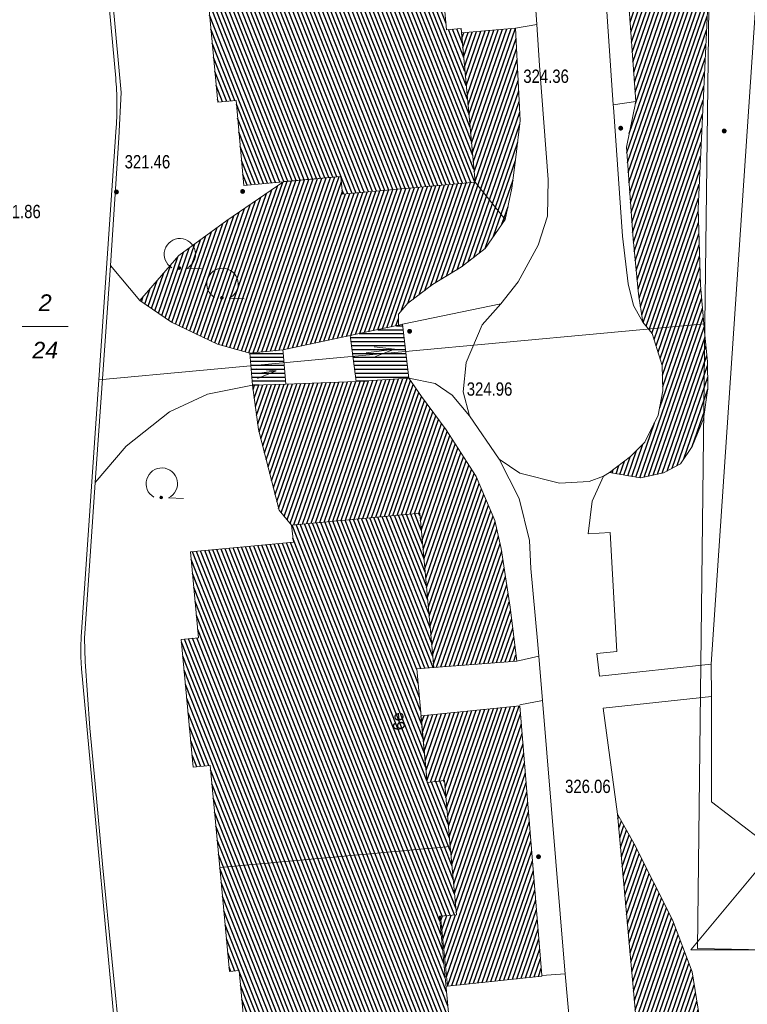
# Model space of a CAD drawing. Header units: metres. Extents: x 345144 to 348639, y 5629211 to 5635235.
# Tile 1044 of 1056: x 347821 to 347858, y 5631334 to 5631384. Entities that reach past the tile are written whole.
import ezdxf
from ezdxf.enums import TextEntityAlignment as Align

# ---------------------------------------------------------------- set-up
doc = ezdxf.new("R2010")
doc.units = ezdxf.units.M
doc.header["$MEASUREMENT"] = 0
for name, color, linetype in [('028 Geländeform', 7, 'Continuous'), ('028 Geländeform Ausg.', 7, 'Continuous'), ('081-083 Topographie', 7, 'Continuous'), ('081-083 Topographie Ausg.', 7, 'Continuous'), ('AX Flurstück', 7, 'Continuous'), ('AX Gebäude', 7, 'Continuous'), ('Definitionslinie', 7, 'Continuous'), ('Präsentationsobjekt -Text (punktförmig)', 7, 'Continuous')]:
    doc.layers.add(name, color=color, linetype=linetype)
doc.styles.add('ARIAL', font='arial.ttf', dxfattribs={"height": 1})
doc.styles.add('ARIALIT', font='ariali.ttf', dxfattribs={"height": 1})
pattern_1 = [(250.9552151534, (0, 0), (0.1890527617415, -0.065261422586), [])]
pattern_2 = [(0, (0, 0), (0, 0.2), [])]
pattern_3 = [(111.5294117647, (0, 0), (-0.186045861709, -0.07339575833), [])]

# ---------------------------------------------------------------- blocks, each defined once
blk = doc.blocks.new('alk_043x_nrw')
h = blk.add_hatch(color=7)
edge = h.paths.add_edge_path(flags=0)
edge.add_arc((0, 0), 1, 180, 360, ccw=False)
edge.add_arc((0, 0), 1, 0, 180, ccw=False)
blk = doc.blocks.new('alk_7100_nrwx2')
at = {"true_color": 0x2e2e2e}
h = blk.add_hatch(color=250, dxfattribs=at)
edge = h.paths.add_edge_path(flags=0)
edge.add_arc((0.024073, -0.597267), 0.057254, 180, 360, ccw=False)
edge.add_arc((0.024073, -0.597267), 0.057255, 0, 180, ccw=False)
at = {"color": 250, "lineweight": 5, "true_color": 0x2e2e2e, "flags": 128}
blk.add_lwpolyline([(0.349382, -0.597267), (1, -0.597267)], dxfattribs=at)
at = {"color": 250, "lineweight": 5, "true_color": 0x2e2e2e}
for centre, radius, start, end in [((0.024073, 0.012362), 0.690995, -61.9148169, -118.0851831), ((0.024073, -0.597267), 0.057255, 0, 180), ((0.024073, -0.597267), 0.057254, 180, 0)]:
    blk.add_arc(centre, radius, start, end, dxfattribs=at)

msp = doc.modelspace()

# ---------------------------------------------------------------- hatches: boundary and pattern name
at = {"layer": '028 Geländeform', "true_color": 0xb27500}
h = msp.add_hatch(dxfattribs=at)
h.set_pattern_fill('_USER', color=44, scale=0.2, angle=250.9552152, style=0, pattern_type=0)
h.set_pattern_definition(pattern_1)
h.paths.add_polyline_path([(347856.105, 5631388.413), (347855.887, 5631383.664), (347855.887, 5631383.664), (347855.466, 5631374.749), (347855.466, 5631374.749), (347855.579, 5631370.864), (347855.579, 5631370.864), (347855.789, 5631368.508), (347855.789, 5631368.508), (347855.942, 5631366.973), (347855.942, 5631366.973), (347855.965, 5631365.64), (347855.965, 5631365.64), (347855.735, 5631364.075), (347855.735, 5631364.075), (347855.163, 5631362.675), (347855.163, 5631362.675), (347854.563, 5631361.796), (347854.563, 5631361.796), (347853.714, 5631361.337), (347853.714, 5631361.337), (347852.536, 5631361.084), (347852.536, 5631361.084), (347850.963, 5631361.355), (347850.963, 5631361.355), (347852.041, 5631362.164), (347852.041, 5631362.164), (347852.765, 5631362.899), (347852.765, 5631362.899), (347853.446, 5631364.269), (347853.446, 5631364.269), (347853.682, 5631365.502), (347853.682, 5631365.502), (347853.647, 5631366.776), (347853.647, 5631366.776), (347853.134, 5631368.401), (347853.134, 5631368.401), (347852.664, 5631368.978), (347852.664, 5631368.978), (347852.442, 5631370.4), (347852.442, 5631370.4), (347852.164, 5631373.209), (347852.164, 5631373.209), (347851.825, 5631377.848), (347851.825, 5631377.848), (347852.304, 5631380.178), (347852.304, 5631380.178), (347851.883, 5631386.041), (347851.883, 5631386.041), (347852.777, 5631387.235), (347852.777, 5631387.235), (347853.756, 5631388.315), (347853.756, 5631388.315), (347854.434, 5631388.761), (347854.434, 5631388.761), (347855.052, 5631389.049), (347855.052, 5631389.049), (347856.059, 5631389.351), (347856.059, 5631389.351)], flags=0)
h = msp.add_hatch(dxfattribs=at)
h.set_pattern_fill('_USER', color=44, scale=0.2, angle=250.9552152, style=0, pattern_type=0)
h.set_pattern_definition(pattern_1)
h.paths.add_polyline_path([(347845.685, 5631374.194), (347844.154, 5631376.085), (347844.154, 5631376.085), (347843.459, 5631383.646), (347843.459, 5631383.646), (347846.202, 5631383.891), (347846.202, 5631383.891), (347846.442, 5631379.208), (347846.442, 5631379.208), (347846.227, 5631377.355), (347846.227, 5631377.355), (347846.022, 5631375.769), (347846.022, 5631375.769)], flags=0)
h = msp.add_hatch(dxfattribs=at)
h.set_pattern_fill('_USER', color=44, scale=0.2, angle=250.9552152, style=0, pattern_type=0)
h.set_pattern_definition(pattern_1)
h.paths.add_polyline_path([(347837.433, 5631375.468), (347844.154, 5631376.085), (347844.154, 5631376.085), (347845.685, 5631374.194), (347845.685, 5631374.194), (347844.666, 5631372.722), (347844.666, 5631372.722), (347843.47, 5631371.783), (347843.47, 5631371.783), (347841.999, 5631370.895), (347841.999, 5631370.895), (347840.748, 5631369.94), (347840.748, 5631369.94), (347840.262, 5631369.395), (347840.262, 5631369.395), (347840.269, 5631368.821), (347840.269, 5631368.821), (347838.749, 5631368.5), (347838.749, 5631368.5), (347837.814, 5631368.302), (347837.814, 5631368.302), (347834.404, 5631367.573), (347834.404, 5631367.573), (347832.733, 5631367.416), (347832.733, 5631367.416), (347831.094, 5631367.863), (347831.094, 5631367.863), (347828.748, 5631368.976), (347828.748, 5631368.976), (347827.145, 5631370.079), (347827.145, 5631370.079), (347829.127, 5631372.355), (347829.127, 5631372.355), (347831.558, 5631374.134), (347831.558, 5631374.134), (347834.448, 5631376.107), (347834.448, 5631376.107), (347837.35, 5631376.374), (347837.35, 5631376.374)], flags=0)
h = msp.add_hatch(dxfattribs=at)
h.set_pattern_fill('_USER', color=44, scale=0.2, angle=250.9552152, style=0, pattern_type=0)
h.set_pattern_definition(pattern_1)
h.paths.add_polyline_path([(347834.212, 5631359.44), (347833.171, 5631363.533), (347833.171, 5631363.533), (347832.86, 5631365.791), (347832.86, 5631365.791), (347834.546, 5631365.836), (347834.546, 5631365.836), (347838.127, 5631365.965), (347838.127, 5631365.965), (347840.791, 5631366.136), (347840.791, 5631366.136), (347841.441, 5631365.205), (347841.441, 5631365.205), (347842.686, 5631363.52), (347842.686, 5631363.52), (347844.211, 5631361.149), (347844.211, 5631361.149), (347845.157, 5631358.931), (347845.157, 5631358.931), (347845.479, 5631357.511), (347845.479, 5631357.511), (347845.927, 5631354.532), (347845.927, 5631354.532), (347846.266, 5631351.795), (347846.266, 5631351.795), (347842.066, 5631351.477), (347842.066, 5631351.477), (347841.341, 5631359.29), (347841.341, 5631359.29), (347834.844, 5631358.693), (347834.844, 5631358.693)], flags=0)
h = msp.add_hatch(dxfattribs=at)
h.set_pattern_fill('_USER', color=44, scale=0.2, angle=250.9552152, style=0, pattern_type=0)
h.set_pattern_definition(pattern_1)
h.paths.add_polyline_path([(347846.427, 5631349.532), (347847.54, 5631335.848), (347847.54, 5631335.848), (347847.542, 5631335.821), (347847.542, 5631335.821), (347842.753, 5631335.314), (347842.753, 5631335.314), (347842.4, 5631338.861), (347842.4, 5631338.861), (347843.208, 5631338.933), (347843.208, 5631338.933), (347842.895, 5631342.4), (347842.895, 5631342.4), (347842.593, 5631345.732), (347842.593, 5631345.732), (347841.728, 5631345.637), (347841.728, 5631345.637), (347841.406, 5631349.026), (347841.406, 5631349.026)], flags=0)
h = msp.add_hatch(dxfattribs=at)
h.set_pattern_fill('_USER', color=44, scale=0.2, angle=250.9552152, style=0, pattern_type=0)
h.set_pattern_definition(pattern_1)
h.paths.add_polyline_path([(347852.816, 5631328.166), (347851.378, 5631344.04), (347851.378, 5631344.04), (347852.228, 5631342.522), (347852.228, 5631342.522), (347854.162, 5631338.667), (347854.162, 5631338.667), (347855.158, 5631336.035), (347855.158, 5631336.035), (347855.756, 5631332.355), (347855.756, 5631332.355), (347856.619, 5631323.973), (347856.619, 5631323.973), (347856.872, 5631320.32), (347856.872, 5631320.32), (347857.098, 5631318.505), (347857.098, 5631318.505), (347857.542, 5631315.28), (347857.542, 5631315.28), (347857.73, 5631313.737), (347857.73, 5631313.737), (347857.75, 5631311.521), (347857.75, 5631311.521), (347857.217, 5631308.436), (347857.217, 5631308.436), (347857.061, 5631307.746), (347857.061, 5631307.746), (347856.509, 5631306.258), (347856.509, 5631306.258), (347855.331, 5631304.219), (347855.331, 5631304.219), (347854.017, 5631303.282), (347854.017, 5631303.282), (347852.483, 5631302.515), (347852.483, 5631302.515), (347850.985, 5631302.067), (347850.985, 5631302.067), (347847.335, 5631301.638), (347847.335, 5631301.638), (347835.452, 5631301.558), (347835.452, 5631301.558), (347831.142, 5631301.448), (347831.142, 5631301.448), (347829.191, 5631300.983), (347829.191, 5631300.983), (347828.153, 5631299.961), (347828.153, 5631299.961), (347826.862, 5631296.684), (347826.862, 5631296.684), (347826.105, 5631290.471), (347826.105, 5631290.471), (347826.716, 5631285.045), (347826.716, 5631285.045), (347824.147, 5631284.937), (347824.147, 5631284.937), (347822.434, 5631284.879), (347822.434, 5631284.879), (347821.334, 5631284.853), (347821.334, 5631284.853), (347820.742, 5631284.862), (347820.742, 5631284.862), (347820.702, 5631293.655), (347820.702, 5631293.655), (347820.765, 5631294.538), (347820.765, 5631294.538), (347822.49, 5631303.364), (347822.49, 5631303.364), (347822.62, 5631304.214), (347822.62, 5631304.214), (347826.914, 5631304.131), (347826.914, 5631304.131), (347831.494, 5631303.962), (347831.494, 5631303.962), (347835.272, 5631303.842), (347835.272, 5631303.842), (347846.283, 5631304.236), (347846.283, 5631304.236), (347849.269, 5631304.602), (347849.269, 5631304.602), (347851.3, 5631305.296), (347851.3, 5631305.296), (347852.954, 5631306.608), (347852.954, 5631306.608), (347854.195, 5631308.813), (347854.195, 5631308.813), (347854.485, 5631310.703), (347854.485, 5631310.703), (347854.306, 5631313.306), (347854.306, 5631313.306), (347854.022, 5631316.08), (347854.022, 5631316.08)], flags=0)
at = {"layer": '081-083 Topographie'}
h = msp.add_hatch(dxfattribs=at)
h.set_pattern_fill('_USER', scale=0.2, style=0, pattern_type=0)
h.set_pattern_definition(pattern_2)
h.paths.add_polyline_path([(347840.791, 5631366.136), (347838.127, 5631365.965), (347838.127, 5631365.965), (347837.814, 5631368.302), (347837.814, 5631368.302), (347838.749, 5631368.5), (347838.749, 5631368.5), (347840.269, 5631368.821), (347840.269, 5631368.821), (347840.468, 5631368.874), (347840.468, 5631368.874)], flags=0)
h = msp.add_hatch(dxfattribs=at)
h.set_pattern_fill('_USER', scale=0.2, style=0, pattern_type=0)
h.set_pattern_definition(pattern_2)
h.paths.add_polyline_path([(347834.546, 5631365.836), (347832.86, 5631365.791), (347832.86, 5631365.791), (347832.733, 5631367.416), (347832.733, 5631367.416), (347834.404, 5631367.573), (347834.404, 5631367.573), (347834.417, 5631367.424), (347834.417, 5631367.424)], flags=0)
at = {"layer": 'AX Gebäude', "true_color": 0x4f4f4f}
h = msp.add_hatch(dxfattribs=at)
h.set_pattern_fill('_USER', color=251, scale=0.2, angle=111.5294118, style=0, pattern_type=0)
h.set_pattern_definition(pattern_3)
h.paths.add_polyline_path([(347830.88, 5631391.917), (347842.589, 5631392.997), (347842.903, 5631389.634), (347842.177, 5631389.567), (347842.71, 5631383.812), (347843.44, 5631383.879), (347844.155, 5631376.085), (347837.434, 5631375.468), (347837.35, 5631376.376), (347832.423, 5631375.92), (347832.025, 5631380.223), (347831.102, 5631380.137), (347830.494, 5631386.635), (347831.358, 5631386.71)], flags=0)
h = msp.add_hatch(dxfattribs=at)
h.set_pattern_fill('_USER', color=251, scale=0.2, angle=111.5294118, style=0, pattern_type=0)
h.set_pattern_definition(pattern_3)
h.paths.add_polyline_path([(347831.203, 5631341.32), (347830.717, 5631346.503), (347829.854, 5631346.418), (347829.245, 5631352.887), (347830.12, 5631352.982), (347829.717, 5631357.33), (347834.939, 5631357.818), (347834.845, 5631358.693), (347841.342, 5631359.29), (347842.066, 5631351.477), (347841.2, 5631351.397), (347841.728, 5631345.637), (347842.593, 5631345.732), (347842.894, 5631342.399)], flags=0)
h = msp.add_hatch(dxfattribs=at)
h.set_pattern_fill('_USER', color=251, scale=0.2, angle=111.5294118, style=0, pattern_type=0)
h.set_pattern_definition(pattern_3)
h.paths.add_polyline_path([(347831.203, 5631341.32), (347842.894, 5631342.399), (347843.208, 5631338.933), (347842.342, 5631338.855), (347843.232, 5631329.417), (347844.096, 5631329.492), (347844.402, 5631326.195), (347832.691, 5631325.122), (347832.229, 5631330.213), (347832.727, 5631330.259), (347832.187, 5631336.099), (347831.694, 5631336.049)], flags=0)

# ---------------------------------------------------------------- linework, layer by layer
at = {"layer": '081-083 Topographie', "color": 7, "linetype": 'Continuous', "lineweight": 5, "flags": 128}
for points in [[(347858.879, 5631337.159), (347855.103, 5631337.145), (347855.103, 5631337.145), (347859.318, 5631342.216), (347859.318, 5631342.216), (347856.146, 5631344.661), (347856.146, 5631344.661), (347856.149, 5631350.001), (347856.149, 5631350.001), (347856.121, 5631351.639), (347856.121, 5631351.639), (347858.509, 5631386.94), (347858.509, 5631386.94), (347858.827, 5631392.05)], [(347825.663, 5631371.855), (347826.086, 5631378.33), (347826.086, 5631378.33), (347826.193, 5631380.633), (347826.193, 5631380.633), (347825.65, 5631386.716)], [(347847.111, 5631386.502), (347847.279, 5631384.076), (347847.279, 5631384.076), (347847.421, 5631382.005), (347847.421, 5631382.005), (347847.867, 5631376.21), (347847.867, 5631376.21), (347847.818, 5631374.352), (347847.818, 5631374.352), (347847.354, 5631372.886), (347847.354, 5631372.886), (347846.343, 5631371.024), (347846.343, 5631371.024), (347845.45, 5631369.904)], [(347850.744, 5631385.982), (347851.163, 5631380.002)], [(347846.202, 5631383.891), (347847.279, 5631384.076)], [(347850.657, 5631361.175), (347850.963, 5631361.355), (347850.963, 5631361.355), (347852.041, 5631362.164), (347852.041, 5631362.164), (347852.765, 5631362.899), (347852.765, 5631362.899), (347853.446, 5631364.269), (347853.446, 5631364.269), (347853.682, 5631365.502), (347853.682, 5631365.502), (347853.647, 5631366.776), (347853.647, 5631366.776), (347853.134, 5631368.401), (347853.134, 5631368.401), (347852.664, 5631368.978), (347852.664, 5631368.978), (347852.188, 5631369.823), (347852.188, 5631369.823), (347851.911, 5631370.928), (347851.911, 5631370.928), (347851.633, 5631373.345), (347851.633, 5631373.345), (347851.17, 5631379.89), (347851.17, 5631379.89), (347851.163, 5631380.002)], [(347851.163, 5631380.002), (347852.304, 5631380.178)], [(347824.888, 5631360.848), (347825.663, 5631371.855)], [(347825.663, 5631371.855), (347827.145, 5631370.079)], [(347840.468, 5631368.874), (347845.45, 5631369.904)], [(347843.872, 5631364.229), (347843.555, 5631365.448), (347843.555, 5631365.448), (347843.703, 5631366.93), (347843.703, 5631366.93), (347844.518, 5631368.852), (347844.518, 5631368.852), (347845.45, 5631369.904)], [(347840.791, 5631366.136), (347842.132, 5631365.871), (347842.132, 5631365.871), (347842.989, 5631365.282), (347842.989, 5631365.282), (347843.872, 5631364.229)], [(347824.888, 5631360.848), (347826.458, 5631362.691), (347826.458, 5631362.691), (347828.654, 5631364.439), (347828.654, 5631364.439), (347830.582, 5631365.337), (347830.582, 5631365.337), (347832.86, 5631365.791)], [(347843.872, 5631364.229), (347845.376, 5631362.028)], [(347845.376, 5631362.028), (347846.422, 5631361.32), (347846.422, 5631361.32), (347848.432, 5631360.821), (347848.432, 5631360.821), (347849.931, 5631360.896), (347849.931, 5631360.896), (347850.657, 5631361.175)], [(347845.376, 5631362.028), (347846.394, 5631360.041), (347846.394, 5631360.041), (347846.916, 5631357.917), (347846.916, 5631357.917), (347846.982, 5631356.49), (347846.982, 5631356.49), (347847.32, 5631352.818), (347847.32, 5631352.818), (347847.385, 5631352.036), (347847.385, 5631352.036), (347847.571, 5631349.801), (347847.571, 5631349.801), (347848.695, 5631336.321), (347848.695, 5631336.321), (347848.728, 5631335.943), (347848.728, 5631335.943), (347848.944, 5631333.482)], [(347850.657, 5631361.175), (347850.098, 5631359.909), (347850.098, 5631359.909), (347849.892, 5631358.251), (347849.892, 5631358.251), (347851, 5631358.31), (347851, 5631358.31), (347851.34, 5631352.284), (347851.34, 5631352.284), (347850.323, 5631352.185), (347850.323, 5631352.185), (347850.463, 5631351.026), (347850.463, 5631351.026), (347856.121, 5631351.639)], [(347824.888, 5631360.848), (347824.641, 5631357.361), (347824.641, 5631357.361), (347824.347, 5631352.965), (347824.347, 5631352.965), (347824.376, 5631351.773), (347824.376, 5631351.773), (347824.603, 5631348.401), (347824.603, 5631348.401), (347824.883, 5631345.573), (347824.883, 5631345.573), (347825.268, 5631341.312), (347825.268, 5631341.312), (347826.185, 5631332.121), (347826.185, 5631332.121), (347826.417, 5631329.276), (347826.417, 5631329.276), (347826.281, 5631326.239), (347826.281, 5631326.239), (347826.154, 5631325.184), (347826.154, 5631325.184), (347824.179, 5631315.559), (347824.179, 5631315.559), (347822.235, 5631305.935)], [(347846.266, 5631351.795), (347847.385, 5631352.036)], [(347846.424, 5631349.568), (347847.571, 5631349.801)], [(347856.149, 5631350.001), (347850.65, 5631349.401), (347850.65, 5631349.401), (347851.378, 5631344.04)], [(347847.54, 5631335.848), (347848.728, 5631335.943)]]:
    msp.add_lwpolyline(points, dxfattribs=at)
at = {"layer": '081-083 Topographie Ausg.', "color": 7, "linetype": 'Continuous', "lineweight": 5, "flags": 128}
for points in [[(347840.057, 5631367.611), (347838.627, 5631367.424)], [(347839.097858, 5631367.233445), (347840.057, 5631367.611), (347839.033026, 5631367.729224)], [(347833.112064, 5631366.12389), (347834.069, 5631366.507), (347833.044358, 5631366.619285)], [(347834.069, 5631366.507), (347833.33, 5631366.406)]]:
    msp.add_lwpolyline(points, dxfattribs=at)
at = {"layer": 'AX Flurstück', "color": 8, "linetype": 'Continuous', "lineweight": 13, "true_color": 0x808080, "flags": 128}
for points in [[(347856.81, 5631442.66), (347895.064, 5631433.214), (347872.282, 5631433.308), (347871.744, 5631428.115), (347871.795, 5631407.041), (347871.796, 5631405.738), (347871.808, 5631379.292), (347892.222, 5631379.101), (347888.964, 5631334.415), (347858.879, 5631337.159), (347855.428, 5631337.219), (347855.806, 5631368.905), (347856.629, 5631434.475), (347850.344, 5631441.595), (347856.81, 5631442.66)], [(347856.629, 5631434.475), (347855.806, 5631368.905), (347825.07, 5631366.061), (347825.951, 5631378.873), (347825.951, 5631378.873), (347825.961844, 5631379.027926), (347825.969529, 5631379.183029), (347825.977219, 5631379.338228), (347825.981743, 5631379.493541), (347825.986269, 5631379.648919), (347825.987625, 5631379.804346), (347825.988982, 5631379.959804), (347825.987166, 5631380.115249), (347825.985351, 5631380.270693), (347825.980364, 5631380.426058), (347825.975378, 5631380.581391), (347825.967225, 5631380.736581), (347825.959075, 5631380.891707), (347825.947763, 5631381.046626), (347825.936458, 5631381.201448), (347825.922, 5631381.356), (347825.922, 5631381.356), (347822.055, 5631423.131)], [(347822.055, 5631423.131), (347825.922, 5631381.356), (347825.922, 5631381.356), (347825.936458, 5631381.201448), (347825.947763, 5631381.046626), (347825.959075, 5631380.891707), (347825.967225, 5631380.736581), (347825.975378, 5631380.581391), (347825.980364, 5631380.426058), (347825.985351, 5631380.270693), (347825.987166, 5631380.115249), (347825.988982, 5631379.959804), (347825.987625, 5631379.804346), (347825.986269, 5631379.648919), (347825.981743, 5631379.493541), (347825.977219, 5631379.338228), (347825.969529, 5631379.183029), (347825.961844, 5631379.027926), (347825.951, 5631378.873), (347825.951, 5631378.873), (347825.07, 5631366.061), (347824.179, 5631353.018), (347824.179, 5631353.018), (347824.171771, 5631352.917412), (347824.166579, 5631352.816711), (347824.161385, 5631352.71595), (347824.158233, 5631352.615117), (347824.15508, 5631352.514243), (347824.153972, 5631352.413339), (347824.152864, 5631352.312415), (347824.153803, 5631352.211501), (347824.154742, 5631352.110587), (347824.157728, 5631352.009725), (347824.160713, 5631351.908883), (347824.165742, 5631351.808135), (347824.170769, 5631351.707427), (347824.177837, 5631351.606852), (347824.184901, 5631351.506339), (347824.194, 5631351.406), (347824.194, 5631351.406), (347826.205, 5631329.74)], [(347825.07, 5631366.061), (347855.806, 5631368.905), (347855.428, 5631337.219), (347858.879, 5631337.159)], [(347826.205, 5631329.74), (347824.194, 5631351.406), (347824.194, 5631351.406), (347824.184901, 5631351.506339), (347824.177837, 5631351.606852), (347824.170769, 5631351.707427), (347824.165742, 5631351.808135), (347824.160713, 5631351.908883), (347824.157728, 5631352.009725), (347824.154742, 5631352.110587), (347824.153803, 5631352.211501), (347824.152864, 5631352.312415), (347824.153972, 5631352.413339), (347824.15508, 5631352.514243), (347824.158233, 5631352.615117), (347824.161385, 5631352.71595), (347824.166579, 5631352.816711), (347824.171771, 5631352.917412), (347824.179, 5631353.018), (347824.179, 5631353.018), (347825.07, 5631366.061)]]:
    msp.add_lwpolyline(points, dxfattribs=at)
at = {"layer": 'AX Gebäude', "color": 7, "linetype": 'Continuous', "lineweight": 5, "flags": 128}
for points in [[(347830.88, 5631391.917), (347842.589, 5631392.997), (347842.903, 5631389.634), (347842.177, 5631389.567), (347842.71, 5631383.812), (347843.44, 5631383.879), (347844.155, 5631376.085), (347837.434, 5631375.468), (347837.35, 5631376.376), (347832.423, 5631375.92), (347832.025, 5631380.223), (347831.102, 5631380.137), (347830.494, 5631386.635), (347831.358, 5631386.71), (347830.88, 5631391.917)], [(347831.203, 5631341.32), (347830.717, 5631346.503), (347829.854, 5631346.418), (347829.245, 5631352.887), (347830.12, 5631352.982), (347829.717, 5631357.33), (347834.939, 5631357.818), (347834.845, 5631358.693), (347841.342, 5631359.29), (347842.066, 5631351.477), (347841.2, 5631351.397), (347841.728, 5631345.637), (347842.593, 5631345.732), (347842.894, 5631342.399), (347831.203, 5631341.32)], [(347831.203, 5631341.32), (347842.894, 5631342.399), (347843.208, 5631338.933), (347842.342, 5631338.855), (347843.232, 5631329.417), (347844.096, 5631329.492), (347844.402, 5631326.195), (347832.691, 5631325.122), (347832.229, 5631330.213), (347832.727, 5631330.259), (347832.187, 5631336.099), (347831.694, 5631336.049), (347831.203, 5631341.32)]]:
    msp.add_lwpolyline(points, dxfattribs=at)
at = {"layer": 'Definitionslinie', "color": 44, "linetype": 'Continuous', "lineweight": 5, "true_color": 0xb27500, "flags": 128}
for points in [[(347855.887, 5631383.664), (347856.105, 5631388.413)], [(347851.883, 5631386.041), (347852.304, 5631380.178)], [(347843.459, 5631383.646), (347846.202, 5631383.891)], [(347843.459, 5631383.646), (347844.154, 5631376.085)], [(347846.202, 5631383.891), (347846.442, 5631379.208)], [(347855.466, 5631374.749), (347855.887, 5631383.664)], [(347851.825, 5631377.848), (347852.304, 5631380.178)], [(347846.227, 5631377.355), (347846.442, 5631379.208)], [(347851.825, 5631377.848), (347852.164, 5631373.209)], [(347846.022, 5631375.769), (347846.227, 5631377.355)], [(347831.558, 5631374.134), (347834.448, 5631376.107)], [(347834.448, 5631376.107), (347837.35, 5631376.374)], [(347837.35, 5631376.374), (347837.433, 5631375.468)], [(347837.433, 5631375.468), (347844.154, 5631376.085)], [(347844.154, 5631376.085), (347845.685, 5631374.194)], [(347844.154, 5631376.085), (347845.685, 5631374.194)], [(347845.685, 5631374.194), (347846.022, 5631375.769)], [(347855.466, 5631374.749), (347855.579, 5631370.864)], [(347829.127, 5631372.355), (347831.558, 5631374.134)], [(347844.666, 5631372.722), (347845.685, 5631374.194)], [(347852.164, 5631373.209), (347852.442, 5631370.4)], [(347843.47, 5631371.783), (347844.666, 5631372.722)], [(347827.145, 5631370.079), (347829.127, 5631372.355)], [(347841.999, 5631370.895), (347843.47, 5631371.783)], [(347840.748, 5631369.94), (347841.999, 5631370.895)], [(347855.579, 5631370.864), (347855.789, 5631368.508)], [(347827.145, 5631370.079), (347828.748, 5631368.976)], [(347852.442, 5631370.4), (347852.664, 5631368.978)], [(347840.262, 5631369.395), (347840.748, 5631369.94)], [(347840.262, 5631369.395), (347840.269, 5631368.821)], [(347828.748, 5631368.976), (347831.094, 5631367.863)], [(347838.749, 5631368.5), (347840.269, 5631368.821)], [(347852.664, 5631368.978), (347853.134, 5631368.401)], [(347855.789, 5631368.508), (347855.942, 5631366.973)], [(347834.404, 5631367.573), (347837.814, 5631368.302)], [(347837.814, 5631368.302), (347838.749, 5631368.5)], [(347853.134, 5631368.401), (347853.647, 5631366.776)], [(347831.094, 5631367.863), (347832.733, 5631367.416)], [(347832.733, 5631367.416), (347834.404, 5631367.573)], [(347853.647, 5631366.776), (347853.682, 5631365.502)], [(347855.942, 5631366.973), (347855.965, 5631365.64)], [(347838.127, 5631365.965), (347840.791, 5631366.136)], [(347840.791, 5631366.136), (347841.441, 5631365.205)], [(347832.86, 5631365.791), (347834.546, 5631365.836)], [(347832.86, 5631365.791), (347833.171, 5631363.533)], [(347834.546, 5631365.836), (347838.127, 5631365.965)], [(347855.735, 5631364.075), (347855.965, 5631365.64)], [(347841.441, 5631365.205), (347842.686, 5631363.52)], [(347853.446, 5631364.269), (347853.682, 5631365.502)], [(347852.765, 5631362.899), (347853.446, 5631364.269)], [(347855.163, 5631362.675), (347855.735, 5631364.075)], [(347833.171, 5631363.533), (347834.212, 5631359.44)], [(347842.686, 5631363.52), (347844.211, 5631361.149)], [(347852.041, 5631362.164), (347852.765, 5631362.899)], [(347854.563, 5631361.796), (347855.163, 5631362.675)], [(347850.963, 5631361.355), (347852.041, 5631362.164)], [(347853.714, 5631361.337), (347854.563, 5631361.796)], [(347844.211, 5631361.149), (347845.157, 5631358.931)], [(347850.963, 5631361.355), (347852.536, 5631361.084)], [(347852.536, 5631361.084), (347853.714, 5631361.337)], [(347834.212, 5631359.44), (347834.844, 5631358.693)], [(347834.844, 5631358.693), (347841.341, 5631359.29)], [(347841.341, 5631359.29), (347842.066, 5631351.477)], [(347845.157, 5631358.931), (347845.479, 5631357.511)], [(347845.479, 5631357.511), (347845.927, 5631354.532)], [(347845.927, 5631354.532), (347846.266, 5631351.795)], [(347842.066, 5631351.477), (347846.266, 5631351.795)], [(347841.406, 5631349.026), (347846.427, 5631349.532)], [(347846.427, 5631349.532), (347847.54, 5631335.848)], [(347841.406, 5631349.026), (347841.728, 5631345.637)], [(347841.728, 5631345.637), (347842.593, 5631345.732)], [(347842.593, 5631345.732), (347842.895, 5631342.4)], [(347851.378, 5631344.04), (347852.816, 5631328.166)], [(347851.378, 5631344.04), (347852.228, 5631342.522)], [(347842.895, 5631342.4), (347843.208, 5631338.933)], [(347852.228, 5631342.522), (347854.162, 5631338.667)], [(347842.4, 5631338.861), (347843.208, 5631338.933)], [(347842.4, 5631338.861), (347842.753, 5631335.314)], [(347854.162, 5631338.667), (347855.158, 5631336.035)], [(347842.753, 5631335.314), (347847.542, 5631335.821)], [(347847.54, 5631335.848), (347847.542, 5631335.821)], [(347855.158, 5631336.035), (347855.756, 5631332.355)]]:
    msp.add_lwpolyline(points, dxfattribs=at)
at = {"layer": 'Definitionslinie', "color": 7, "linetype": 'Continuous', "lineweight": 5, "flags": 128}
for points in [[(347825.65, 5631386.716), (347826.193, 5631380.633)], [(347847.111, 5631386.502), (347847.279, 5631384.076)], [(347856.121, 5631351.639), (347858.509, 5631386.94)], [(347850.744, 5631385.982), (347851.163, 5631380.002)], [(347846.202, 5631383.891), (347847.279, 5631384.076)], [(347847.279, 5631384.076), (347847.421, 5631382.005)], [(347847.421, 5631382.005), (347847.867, 5631376.21)], [(347826.086, 5631378.33), (347826.193, 5631380.633)], [(347851.163, 5631380.002), (347852.304, 5631380.178)], [(347851.163, 5631380.002), (347851.17, 5631379.89)], [(347851.17, 5631379.89), (347851.633, 5631373.345)], [(347825.663, 5631371.855), (347826.086, 5631378.33)], [(347847.867, 5631376.21), (347847.818, 5631374.352)], [(347847.354, 5631372.886), (347847.818, 5631374.352)], [(347851.633, 5631373.345), (347851.911, 5631370.928)], [(347846.343, 5631371.024), (347847.354, 5631372.886)], [(347824.888, 5631360.848), (347825.663, 5631371.855)], [(347825.663, 5631371.855), (347827.145, 5631370.079)], [(347845.45, 5631369.904), (347846.343, 5631371.024)], [(347851.911, 5631370.928), (347852.188, 5631369.823)], [(347840.468, 5631368.874), (347845.45, 5631369.904)], [(347844.518, 5631368.852), (347845.45, 5631369.904)], [(347852.188, 5631369.823), (347852.664, 5631368.978)], [(347838.749, 5631368.5), (347840.269, 5631368.821)], [(347840.269, 5631368.821), (347840.468, 5631368.874)], [(347840.468, 5631368.874), (347840.791, 5631366.136)], [(347843.703, 5631366.93), (347844.518, 5631368.852)], [(347852.664, 5631368.978), (347853.134, 5631368.401)], [(347837.814, 5631368.302), (347838.749, 5631368.5)], [(347837.814, 5631368.302), (347838.127, 5631365.965)], [(347853.134, 5631368.401), (347853.647, 5631366.776)], [(347832.733, 5631367.416), (347834.404, 5631367.573)], [(347834.404, 5631367.573), (347834.417, 5631367.424)], [(347832.733, 5631367.416), (347832.86, 5631365.791)], [(347834.417, 5631367.424), (347834.546, 5631365.836)], [(347843.555, 5631365.448), (347843.703, 5631366.93)], [(347853.647, 5631366.776), (347853.682, 5631365.502)], [(347838.127, 5631365.965), (347840.791, 5631366.136)], [(347840.791, 5631366.136), (347842.132, 5631365.871)], [(347830.582, 5631365.337), (347832.86, 5631365.791)], [(347832.86, 5631365.791), (347834.546, 5631365.836)], [(347842.132, 5631365.871), (347842.989, 5631365.282)], [(347828.654, 5631364.439), (347830.582, 5631365.337)], [(347842.989, 5631365.282), (347843.872, 5631364.229)], [(347843.555, 5631365.448), (347843.872, 5631364.229)], [(347853.446, 5631364.269), (347853.682, 5631365.502)], [(347826.458, 5631362.691), (347828.654, 5631364.439)], [(347843.872, 5631364.229), (347845.376, 5631362.028)], [(347852.765, 5631362.899), (347853.446, 5631364.269)], [(347824.888, 5631360.848), (347826.458, 5631362.691)], [(347852.041, 5631362.164), (347852.765, 5631362.899)], [(347845.376, 5631362.028), (347846.422, 5631361.32)], [(347845.376, 5631362.028), (347846.394, 5631360.041)], [(347850.963, 5631361.355), (347852.041, 5631362.164)], [(347846.422, 5631361.32), (347848.432, 5631360.821)], [(347849.931, 5631360.896), (347850.657, 5631361.175)], [(347850.098, 5631359.909), (347850.657, 5631361.175)], [(347850.657, 5631361.175), (347850.963, 5631361.355)], [(347824.641, 5631357.361), (347824.888, 5631360.848)], [(347848.432, 5631360.821), (347849.931, 5631360.896)], [(347846.394, 5631360.041), (347846.916, 5631357.917)], [(347849.892, 5631358.251), (347850.098, 5631359.909)], [(347849.892, 5631358.251), (347851, 5631358.31)], [(347851, 5631358.31), (347851.34, 5631352.284)], [(347846.916, 5631357.917), (347846.982, 5631356.49)], [(347824.347, 5631352.965), (347824.641, 5631357.361)], [(347846.982, 5631356.49), (347847.32, 5631352.818)], [(347824.347, 5631352.965), (347824.376, 5631351.773)], [(347847.32, 5631352.818), (347847.385, 5631352.036)], [(347846.266, 5631351.795), (347847.385, 5631352.036)], [(347847.385, 5631352.036), (347847.571, 5631349.801)], [(347850.323, 5631352.185), (347851.34, 5631352.284)], [(347850.323, 5631352.185), (347850.463, 5631351.026)], [(347824.376, 5631351.773), (347824.603, 5631348.401)], [(347850.463, 5631351.026), (347856.121, 5631351.639)], [(347856.121, 5631351.639), (347856.149, 5631350.001)], [(347846.424, 5631349.568), (347847.571, 5631349.801)], [(347847.571, 5631349.801), (347848.695, 5631336.321)], [(347850.65, 5631349.401), (347856.149, 5631350.001)], [(347856.149, 5631350.001), (347856.146, 5631344.661)], [(347850.65, 5631349.401), (347851.378, 5631344.04)], [(347824.603, 5631348.401), (347824.883, 5631345.573)], [(347824.883, 5631345.573), (347825.268, 5631341.312)], [(347856.146, 5631344.661), (347859.318, 5631342.216)], [(347855.103, 5631337.145), (347859.318, 5631342.216)], [(347825.268, 5631341.312), (347826.185, 5631332.121)], [(347855.103, 5631337.145), (347858.879, 5631337.159)], [(347848.695, 5631336.321), (347848.728, 5631335.943)], [(347847.54, 5631335.848), (347848.728, 5631335.943)], [(347848.728, 5631335.943), (347848.944, 5631333.482)]]:
    msp.add_lwpolyline(points, dxfattribs=at)
at = {"layer": 'Präsentationsobjekt -Text (punktförmig)', "color": 251, "linetype": 'Continuous', "lineweight": 13, "true_color": 0x5e5e5e, "flags": 128}
msp.add_lwpolyline([(347821.1778, 5631368.76652), (347823.5202, 5631368.76652)], dxfattribs=at)

# ---------------------------------------------------------------- block references
at = {"layer": '028 Geländeform', "xscale": 0.125, "yscale": 0.125}
for p, rotation in [((347851.54, 5631378.819), -2.326094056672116), ((347856.788, 5631378.675), -2.325521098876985), ((347825.961, 5631375.588), -2.326094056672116), ((347832.361, 5631375.612), -2.326094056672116), ((347840.83, 5631368.519), -2.325521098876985), ((347847.37, 5631341.874), -2.326094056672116)]:
    msp.add_blockref('alk_043x_nrw', p, dxfattribs=dict(at, rotation=rotation))
at = {"layer": '081-083 Topographie', "xscale": 1.15275, "yscale": 1.15275, "rotation": -2.326094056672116}
for p in [(347829.148, 5631372.414), (347831.311, 5631370.906), (347828.233, 5631360.78)]:
    msp.add_blockref('alk_7100_nrwx2', p, dxfattribs=at)

# ---------------------------------------------------------------- texts
at = {"layer": '028 Geländeform Ausg.', "color": 44, "true_color": 0xb27500, "style": 'ARIAL', "width": 0.8}
for s, height, p in [('324.36', 0.6761366, (347846.598, 5631381.115)), ('321.46', 0.6761367, (347826.377, 5631376.778)), ('321.86', 0.6761367, (347819.811, 5631374.255)), ('324.96', 0.6761366, (347843.73, 5631365.252)), ('326.06', 0.6761367, (347848.717, 5631345.105))]:
    msp.add_text(s, height=height, dxfattribs=at).set_placement(p)
at = {"layer": 'Präsentationsobjekt -Text (punktförmig)', "color": 8, "true_color": 0x808080, "style": 'ARIALIT'}
for s, p in [('2', (347822.349, 5631369.96988)), ('24', (347822.349, 5631367.56316))]:
    msp.add_text(s, height=0.8421, dxfattribs=at).set_placement(p, align=Align.MIDDLE_CENTER)
at = {"layer": 'Präsentationsobjekt -Text (punktförmig)', "color": 7, "style": 'ARIAL'}
msp.add_text('6e', height=0.58947, rotation=97.4028286, dxfattribs=at).set_placement((347840.547, 5631348.774), align=Align.CENTER)

doc.saveas('drawing.dxf')
